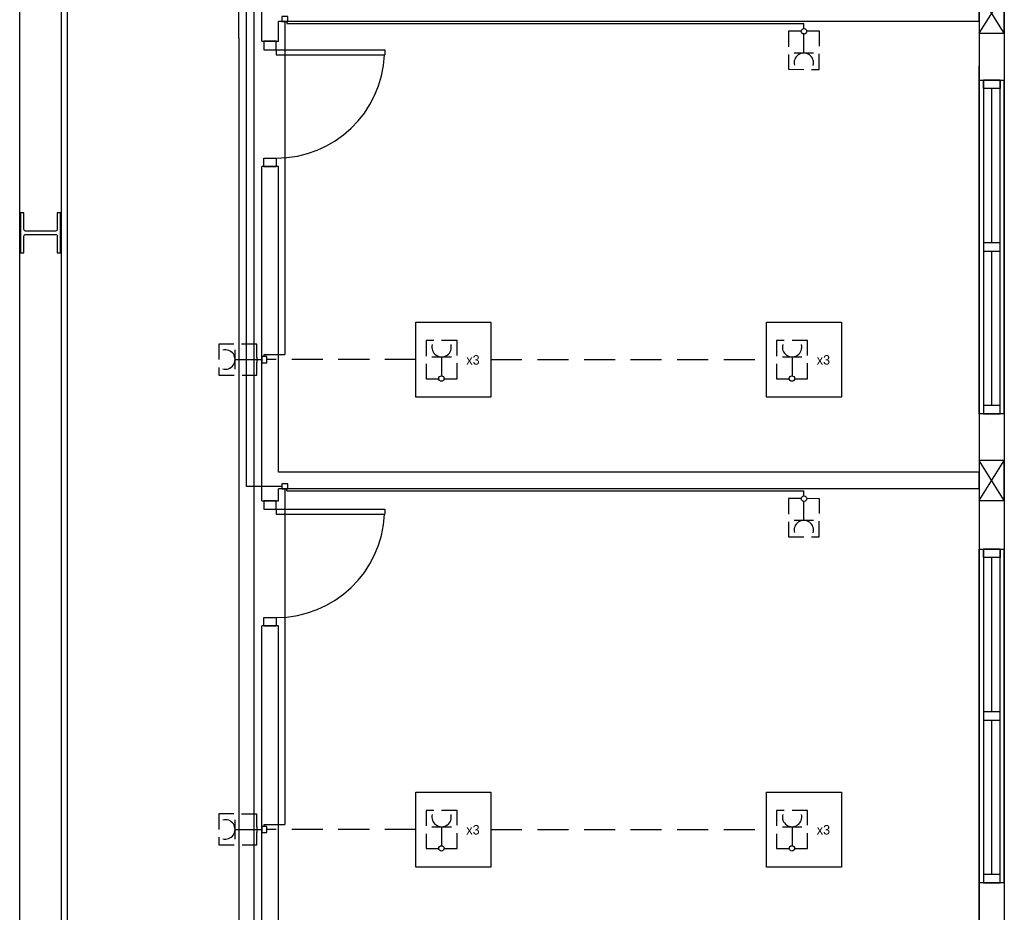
# Model space of a CAD drawing. Header units: millimetres. Extents: x -559 to 10735, y -2326 to 222.
# Tile 467 of 656: x 3752 to 3784, y -1930 to -1901. Entities that reach past the tile are written whole.
import ezdxf

# ---------------------------------------------------------------- set-up
doc = ezdxf.new("R2010")
doc.units = ezdxf.units.MM
doc.header["$LTSCALE"] = 4
doc.linetypes.add('HIDDEN', pattern=[0.375, 0.25, -0.125])
doc.linetypes.add('HIDDEN2', pattern=[0.1875, 0.125, -0.0625])
for name, color, linetype in [('Alimentaçao dos Q.E. e Cargas', 2, 'Continuous'), ('Circuito de Tomadas', 3, 'Continuous'), ('Planta Baixa', 251, 'Continuous')]:
    doc.layers.add(name, color=color, linetype=linetype)

# ---------------------------------------------------------------- blocks, each defined once
blk = doc.blocks.new('AUW01D3S-flat-6-flat-1')
at = {"color": 9}
for p, q in [((-0.075, 0), (-0.075, 2)), ((0.075, 0), (0.075, 2))]:
    blk.add_line(p, q, dxfattribs=at)
blk = doc.blocks.new('AUD18D1S-flat-16-flat-1')
at = {"color": 9}
for p, q in [((-0.075, 2), (0.075, 2)), ((0.075, 0), (-0.075, 0))]:
    blk.add_line(p, q, dxfattribs=at)
blk = doc.blocks.new('AUD19D1S-flat-16-flat-1')
at = {"color": 9}
for p, q in [((0, 2), (0, 2)), ((0, 0), (0, 0))]:
    blk.add_line(p, q, dxfattribs=at)
blk = doc.blocks.new('AUD37D1S-flat-44-flat-1')
at = {"color": 9}
for p, q in [((-0.05, 0.05), (-0.05, 0)), ((0.05, 0.05), (-0.05, 0.05)), ((-0.05, 0), (0.05, 0)), ((0.05, 0), (0.05, 0.05))]:
    blk.add_line(p, q, dxfattribs=at)
at = {"color": 9, "oblique": 36.8699, "width": 1.25, "flags": 3}
for p in [(-0.05, 0.05), (0, 0.05), (0.05, 0.05)]:
    blk.add_attdef('JAMBPT', p, '', height=0.00632, rotation=153.43495, dxfattribs=at)
at = {"color": 9, "width": 0.5, "flags": 3}
for p in [(-0.05, 0.05), (0, 0.05)]:
    blk.add_attdef('JAMBPT', p, '', height=0.01, rotation=90, dxfattribs=at)
blk = doc.blocks.new('AUD37D1S-flat-43-flat-1')
at = {"color": 9}
for p, q in [((-0.05, 0), (0.05, 0)), ((-0.05, -0.05), (-0.05, 0)), ((0.05, 0), (0.05, -0.05)), ((0.05, -0.05), (-0.05, -0.05))]:
    blk.add_line(p, q, dxfattribs=at)
at = {"color": 9, "text_generation_flag": 4, "flags": 3}
for p, height, rotation, width in [((-0.05, -0.05), 0.00632, 206.56505, 1.25), ((-0.05, -0.05), 0.01, 270, 0.5), ((0, -0.05), 0.00632, 206.56505, 1.25), ((0, -0.05), 0.01, 270, 0.5), ((0.05, -0.05), 0.00632, 206.56505, 1.25)]:
    blk.add_attdef('JAMBPT', p, '', height=height, rotation=rotation, dxfattribs=dict(at, width=width))
blk = doc.blocks.new('AUD40D1S-flat-12-flat-1')
at = {"color": 9}
for p, q in [((-0.05, 1), (-0.05, -1)), ((0.05, 1), (-0.05, 1)), ((0.05, -1), (0.05, 1)), ((-0.05, -1), (0.05, -1))]:
    blk.add_line(p, q, dxfattribs=at)
blk = doc.blocks.new('AUD40D1S-flat-11-flat-1')
at = {"color": 9}
for p, q in [((-0.05, 1), (-0.05, -1)), ((0.05, 1), (-0.05, 1)), ((0.05, -1), (0.05, 1)), ((-0.05, -1), (0.05, -1))]:
    blk.add_line(p, q, dxfattribs=at)
blk = doc.blocks.new('AUD37D1S-flat-42-flat-1')
at = {"color": 9}
for p, q in [((-0.05, 0.05), (-0.05, 0)), ((0.05, 0.05), (-0.05, 0.05)), ((-0.05, 0), (0.05, 0)), ((0.05, 0), (0.05, 0.05))]:
    blk.add_line(p, q, dxfattribs=at)
at = {"color": 9, "oblique": 36.8699, "width": 1.25, "flags": 3}
for p in [(-0.05, 0.05), (0, 0.05), (0.05, 0.05)]:
    blk.add_attdef('JAMBPT', p, '', height=0.00632, rotation=153.43495, dxfattribs=at)
at = {"color": 9, "width": 0.5, "flags": 3}
for p in [(-0.05, 0.05), (0, 0.05)]:
    blk.add_attdef('JAMBPT', p, '', height=0.01, rotation=90, dxfattribs=at)
blk = doc.blocks.new('AUW01D1S-flat-16-flat-1')
at = {"color": 9}
blk.add_line((0, -0.4625), (0, 0.4625), dxfattribs=at)
blk = doc.blocks.new('AUW01D1S-flat-15-flat-1')
at = {"color": 9}
blk.add_line((0, -0.4625), (0, 0.4625), dxfattribs=at)
blk = doc.blocks.new('AUD18D1S-flat-4-flat-1')
at = {"color": 9}
for p, q in [((-0.05, 0), (0.05, 0)), ((0.05, -0.75), (-0.05, -0.75))]:
    blk.add_line(p, q, dxfattribs=at)
blk = doc.blocks.new('AUD19D1S-flat-4-flat-1')
at = {"color": 9}
for p, q in [((0, 0), (0, 0)), ((0, -0.75), (0, -0.75))]:
    blk.add_line(p, q, dxfattribs=at)
blk = doc.blocks.new('AUD37D1S-flat-10-flat-1')
at = {"color": 9}
for p, q in [((0.0375, 0), (-0.0375, 0)), ((-0.0375, 0), (-0.0375, -0.05)), ((0.0375, -0.05), (0.0375, 0)), ((-0.0375, -0.05), (0.0375, -0.05))]:
    blk.add_line(p, q, dxfattribs=at)
at = {"color": 9, "oblique": 22.61986, "width": 1.083333, "flags": 3}
for p in [(-0.0375, -0.05), (0, -0.05), (0.0375, -0.05)]:
    blk.add_attdef('JAMBPT', p, '', height=0.00588, rotation=326.30993, dxfattribs=at)
at = {"color": 9, "width": 0.666667, "flags": 3}
for p in [(0, -0.05), (0.0375, -0.05)]:
    blk.add_attdef('JAMBPT', p, '', height=0.0075, rotation=270, dxfattribs=at)
blk = doc.blocks.new('AUD37D1S-flat-9-flat-1')
at = {"color": 9}
for p, q in [((-0.0375, 0.05), (0.0375, 0.05)), ((-0.0375, 0), (-0.0375, 0.05)), ((0.0375, 0), (-0.0375, 0)), ((0.0375, 0.05), (0.0375, 0))]:
    blk.add_line(p, q, dxfattribs=at)
at = {"color": 9, "text_generation_flag": 4, "flags": 3}
for p, height, rotation, width in [((-0.0375, 0.05), 0.00588, 33.69007, 1.083333), ((0, 0.05), 0.0075, 90, 0.666667), ((0, 0.05), 0.00588, 33.69007, 1.083333), ((0.0375, 0.05), 0.0075, 90, 0.666667), ((0.0375, 0.05), 0.00588, 33.69007, 1.083333)]:
    blk.add_attdef('JAMBPT', p, '', height=height, rotation=rotation, dxfattribs=dict(at, width=width))
blk = doc.blocks.new('AUD41D1S-flat-4-flat-1')
at = {"color": 9}
for p, q in [((0.0375, 0.375), (-0.0375, 0.375)), ((-0.0375, -0.375), (0.0375, -0.375))]:
    blk.add_line(p, q, dxfattribs=at)
blk = doc.blocks.new('AUD29D1S-flat-8-flat-1')
at = {"color": 9}
for p, q in [((0, 0.325), (0, 0.2934)), ((0, 0.325), (0.65, 0.325)), ((0.65, 0.325), (0.65, 0.2934)), ((0, 0.2934), (0.65, 0.2934))]:
    blk.add_line(p, q, dxfattribs=at)
blk.add_ellipse((0, 0.325), major_axis=(-0.4596, 0.4596), ratio=1, start_param=2.356194, end_param=3.878361, dxfattribs=at)
blk = doc.blocks.new('AUD18D1S-flat-3-flat-1')
at = {"color": 9}
for p, q in [((-0.05, 0), (0.05, 0)), ((0.05, -0.75), (-0.05, -0.75))]:
    blk.add_line(p, q, dxfattribs=at)
blk = doc.blocks.new('AUD19D1S-flat-3-flat-1')
at = {"color": 9}
for p, q in [((0, 0), (0, 0)), ((0, -0.75), (0, -0.75))]:
    blk.add_line(p, q, dxfattribs=at)
blk = doc.blocks.new('AUD37D1S-flat-8-flat-1')
at = {"color": 9}
for p, q in [((0.0375, 0), (-0.0375, 0)), ((-0.0375, 0), (-0.0375, -0.05)), ((0.0375, -0.05), (0.0375, 0)), ((-0.0375, -0.05), (0.0375, -0.05))]:
    blk.add_line(p, q, dxfattribs=at)
at = {"color": 9, "oblique": 22.61986, "width": 1.083333, "flags": 3}
for p in [(-0.0375, -0.05), (0, -0.05), (0.0375, -0.05)]:
    blk.add_attdef('JAMBPT', p, '', height=0.00588, rotation=326.30993, dxfattribs=at)
at = {"color": 9, "width": 0.666667, "flags": 3}
for p in [(0, -0.05), (0.0375, -0.05)]:
    blk.add_attdef('JAMBPT', p, '', height=0.0075, rotation=270, dxfattribs=at)
blk = doc.blocks.new('AUD37D1S-flat-7-flat-1')
at = {"color": 9}
for p, q in [((-0.0375, 0.05), (0.0375, 0.05)), ((-0.0375, 0), (-0.0375, 0.05)), ((0.0375, 0), (-0.0375, 0)), ((0.0375, 0.05), (0.0375, 0))]:
    blk.add_line(p, q, dxfattribs=at)
at = {"color": 9, "text_generation_flag": 4, "flags": 3}
for p, height, rotation, width in [((-0.0375, 0.05), 0.00588, 33.69007, 1.083333), ((0, 0.05), 0.0075, 90, 0.666667), ((0, 0.05), 0.00588, 33.69007, 1.083333), ((0.0375, 0.05), 0.0075, 90, 0.666667), ((0.0375, 0.05), 0.00588, 33.69007, 1.083333)]:
    blk.add_attdef('JAMBPT', p, '', height=height, rotation=rotation, dxfattribs=dict(at, width=width))
blk = doc.blocks.new('AUD41D1S-flat-3-flat-1')
at = {"color": 9}
for p, q in [((0.0375, 0.375), (-0.0375, 0.375)), ((-0.0375, -0.375), (0.0375, -0.375))]:
    blk.add_line(p, q, dxfattribs=at)
blk = doc.blocks.new('AUD29D1S-flat-7-flat-1')
at = {"color": 9}
for p, q in [((0, 0.325), (0, 0.2934)), ((0, 0.325), (0.65, 0.325)), ((0.65, 0.325), (0.65, 0.2934)), ((0, 0.2934), (0.65, 0.2934))]:
    blk.add_line(p, q, dxfattribs=at)
blk.add_ellipse((0, 0.325), major_axis=(0.4596, 0.4596), ratio=1, start_param=3.926991, end_param=5.449157, dxfattribs=at)

msp = doc.modelspace()

# ---------------------------------------------------------------- linework, layer by layer
at = {"layer": 'Alimentaçao dos Q.E. e Cargas', "color": 9, "true_color": 0xc7c8ca}
msp.add_line((3753.699, -1947.566), (3753.699, -1901.056), dxfattribs=at)
at = {"layer": 'Circuito de Tomadas', "color": 94}
for p, q in [((3759.221, -1902.08), (3759.221, -1900.19)), ((3759.466, -1916.527), (3759.466, -1900.32)), ((3759.711, -1946.903), (3759.711, -1900.579)), ((3760.702, -1901.557), (3760.702, -1902.247)), ((3760.763, -1901.557), (3760.763, -1901.619)), ((3760.763, -1901.619), (3777.427, -1901.619)), ((3777.427, -1901.781), (3777.427, -1901.619)), ((3759.221, -1902.08), (3759.221, -1931.688)), ((3760.702, -1902.247), (3760.702, -1912.282)), ((3760.039, -1912.344), (3760.039, -1912.282)), ((3760.039, -1912.282), (3760.702, -1912.282)), ((3760.602, -1916.527), (3759.466, -1916.527)), ((3760.702, -1916.61), (3760.702, -1917.381)), ((3760.763, -1916.665), (3760.763, -1916.61)), ((3760.763, -1916.665), (3777.427, -1916.665)), ((3777.427, -1916.827), (3777.427, -1916.665)), ((3760.702, -1917.381), (3760.702, -1927.416)), ((3759.802, -1927.578), (3759.956, -1927.578)), ((3760.039, -1927.478), (3760.039, -1927.416)), ((3760.039, -1927.416), (3760.702, -1927.416))]:
    msp.add_line(p, q, dxfattribs=at)
at = {"layer": 'Circuito de Tomadas'}
for p, q in [((3777.514, -1901.868), (3777.517, -1901.868)), ((3777.423, -1902.57), (3777.424, -1901.959)), ((3777.424, -1901.959), (3777.425, -1901.955)), ((3777.735, -1902.571), (3777.11, -1902.569)), ((3759.099, -1912.755), (3759.101, -1912.129)), ((3759.802, -1912.362), (3759.802, -1912.536)), ((3765.44, -1912.355), (3766.066, -1912.355)), ((3765.753, -1912.355), (3765.753, -1912.966)), ((3776.73, -1912.354), (3777.356, -1912.354)), ((3777.043, -1912.354), (3777.043, -1912.965)), ((3759.1, -1912.442), (3759.711, -1912.444)), ((3759.711, -1912.444), (3759.956, -1912.444)), ((3777.423, -1917.624), (3777.424, -1917.013)), ((3777.424, -1917.013), (3777.425, -1917.008)), ((3777.735, -1917.625), (3777.11, -1917.623)), ((3759.099, -1927.889), (3759.101, -1927.263)), ((3759.1, -1927.576), (3759.711, -1927.578)), ((3759.711, -1927.578), (3759.802, -1927.578)), ((3759.802, -1927.496), (3759.802, -1927.67)), ((3765.44, -1927.488), (3766.066, -1927.488)), ((3765.753, -1927.488), (3765.753, -1928.099)), ((3776.73, -1927.488), (3777.356, -1927.488)), ((3777.043, -1927.488), (3777.043, -1928.099))]:
    msp.add_line(p, q, dxfattribs=at)
at = {"layer": 'Circuito de Tomadas', "color": 94, "linetype": 'HIDDEN'}
for p, q in [((3764.925, -1912.444), (3760.121, -1912.444)), ((3767.341, -1912.444), (3776.215, -1912.444)), ((3764.925, -1927.578), (3760.121, -1927.578)), ((3767.341, -1927.578), (3776.215, -1927.578))]:
    msp.add_line(p, q, dxfattribs=at)
at = {"layer": 'Circuito de Tomadas', "color": 116, "true_color": 0x136734}
msp.add_line((3759.956, -1927.677), (3760.121, -1927.677), dxfattribs=at)
for points in [[(3760.602, -1901.557), (3760.801, -1901.557), (3760.801, -1901.391), (3760.602, -1901.391)], [(3760.121, -1912.543), (3760.121, -1912.344), (3759.956, -1912.344), (3759.956, -1912.543)], [(3760.602, -1916.61), (3760.801, -1916.61), (3760.801, -1916.445), (3760.602, -1916.445)]]:
    msp.add_lwpolyline(points, close=True, dxfattribs=at)
at = {"layer": 'Circuito de Tomadas', "linetype": 'HIDDEN2'}
for points in [[(3777.343, -1901.868), (3776.927, -1901.866), (3776.923, -1903.093), (3777.919, -1903.096), (3777.923, -1901.869), (3777.517, -1901.868)], [(3759.802, -1912.362), (3759.804, -1911.946), (3758.577, -1911.942), (3758.574, -1912.939), (3759.801, -1912.942), (3759.802, -1912.536)], [(3765.835, -1913.057), (3766.251, -1913.057), (3766.251, -1911.831), (3765.255, -1911.831), (3765.255, -1913.057), (3765.661, -1913.057)], [(3777.125, -1913.057), (3777.541, -1913.057), (3777.541, -1911.83), (3776.545, -1911.83), (3776.545, -1913.057), (3776.951, -1913.057)], [(3777.343, -1916.921), (3776.927, -1916.92), (3776.923, -1918.146), (3777.919, -1918.149), (3777.923, -1916.923), (3777.517, -1916.921)], [(3765.835, -1928.191), (3766.251, -1928.191), (3766.251, -1926.964), (3765.255, -1926.964), (3765.255, -1928.191), (3765.661, -1928.191)], [(3777.125, -1928.191), (3777.541, -1928.191), (3777.541, -1926.964), (3776.545, -1926.964), (3776.545, -1928.191), (3776.951, -1928.191)], [(3759.802, -1927.496), (3759.804, -1927.08), (3758.577, -1927.076), (3758.574, -1928.072), (3759.801, -1928.076), (3759.802, -1927.67)]]:
    msp.add_lwpolyline(points, dxfattribs=at)
at = {"layer": 'Circuito de Tomadas'}
for points in [[(3767.341, -1913.652), (3764.925, -1913.652), (3764.925, -1911.236), (3767.341, -1911.236)], [(3778.631, -1913.651), (3776.215, -1913.651), (3776.215, -1911.236), (3778.631, -1911.236)], [(3767.341, -1928.785), (3764.925, -1928.785), (3764.925, -1926.37), (3767.341, -1926.37)], [(3778.631, -1928.785), (3776.215, -1928.785), (3776.215, -1926.37), (3778.631, -1926.37)]]:
    msp.add_lwpolyline(points, close=True, dxfattribs=at)
at = {"layer": 'Circuito de Tomadas', "color": 116, "true_color": 0x136734}
msp.add_lwpolyline([(3760.121, -1927.677), (3760.121, -1927.478), (3759.956, -1927.478), (3759.956, -1927.677)], dxfattribs=at)
for centre in [(3777.427, -1901.868), (3777.427, -1916.921)]:
    msp.add_circle(centre, 0.0871, dxfattribs=at)
at = {"layer": 'Circuito de Tomadas'}
for centre in [(3765.748, -1913.053), (3777.038, -1913.052), (3765.748, -1928.186), (3777.038, -1928.186)]:
    msp.add_circle(centre, 0.0871, dxfattribs=at)
for centre, start, end in [((3777.422, -1902.884), 344.9188, 194.7527), ((3765.753, -1912.041), 165.083, 14.917), ((3777.043, -1912.041), 165.083, 14.917), ((3758.786, -1912.441), 254.9188, 104.7527), ((3777.422, -1917.937), 344.9188, 194.7527), ((3758.786, -1927.575), 254.9188, 104.7527), ((3765.753, -1927.175), 165.083, 14.917), ((3777.043, -1927.175), 165.083, 14.917)]:
    msp.add_arc(centre, 0.313, start, end, dxfattribs=at)
at = {"layer": 'Planta Baixa'}
for p, q in [((3783.88, -1897.793), (3783.88, -1902.981)), ((3752.16, -1962.792), (3752.16, -1898.68)), ((3753.504, -1951.233), (3753.504, -1898.68)), ((3783.88, -1901.933), (3783.074, -1900.643)), ((3783.074, -1901.933), (3783.88, -1900.643)), ((3759.956, -1902.192), (3759.956, -1901.019)), ((3783.074, -1901.557), (3783.074, -1901.019)), ((3783.074, -1901.557), (3760.493, -1901.557)), ((3760.493, -1902.192), (3760.493, -1901.557)), ((3783.074, -1901.557), (3783.074, -1902.981)), ((3783.074, -1901.557), (3783.074, -1916.072)), ((3783.074, -1913.734), (3783.074, -1902.981)), ((3783.88, -1902.981), (3783.88, -1913.734)), ((3759.956, -1916.987), (3759.956, -1906.224)), ((3760.493, -1916.072), (3760.493, -1906.224)), ((3783.074, -1913.734), (3783.074, -1924.486)), ((3783.88, -1913.734), (3783.88, -1924.486)), ((3783.88, -1916.986), (3783.074, -1915.696)), ((3783.074, -1916.986), (3783.88, -1915.696)), ((3783.074, -1916.072), (3760.493, -1916.072)), ((3783.074, -1916.61), (3783.074, -1916.072)), ((3783.074, -1916.61), (3760.493, -1916.61)), ((3760.493, -1916.987), (3760.493, -1916.61)), ((3783.074, -1916.61), (3783.074, -1931.233)), ((3759.956, -1932.184), (3759.956, -1921.019)), ((3760.493, -1931.233), (3760.493, -1921.019)), ((3783.074, -1931.233), (3783.074, -1924.486)), ((3783.88, -1924.486), (3783.88, -1935.239))]:
    msp.add_line(p, q, dxfattribs=at)
for points in [[(3783.074, -1901.933), (3783.88, -1901.933), (3783.88, -1900.643), (3783.074, -1900.643)], [(3783.074, -1916.986), (3783.88, -1916.986), (3783.88, -1915.696), (3783.074, -1915.696)]]:
    msp.add_lwpolyline(points, close=True, dxfattribs=at)
msp.add_lwpolyline([(3752.187, -1909.003), (3752.295, -1909.003), (3752.295, -1908.465, -0.414214), (3752.349, -1908.411), (3753.316, -1908.411, -0.414214), (3753.37, -1908.465), (3753.37, -1909.003), (3753.478, -1909.003), (3753.478, -1907.712), (3753.37, -1907.712), (3753.37, -1908.25, -0.414214), (3753.316, -1908.304), (3752.349, -1908.304, -0.414214), (3752.295, -1908.25), (3752.295, -1907.712), (3752.187, -1907.712)], format="xyb", close=True, dxfattribs=at)

# ---------------------------------------------------------------- block references
at = {"layer": 'Planta Baixa', "xscale": 5.376215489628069, "yscale": 5.376215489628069, "zscale": 5.376215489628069}
for name, p in [('AUD18D1S-flat-4-flat-1', (3760.225, -1902.192)), ('AUD37D1S-flat-10-flat-1', (3760.225, -1902.192)), ('AUD41D1S-flat-4-flat-1', (3760.225, -1904.208)), ('AUD19D1S-flat-4-flat-1', (3760.225, -1902.192)), ('AUD29D1S-flat-8-flat-1', (3760.426, -1904.208)), ('AUW01D3S-flat-6-flat-1', (3783.477, -1914.191)), ('AUD18D1S-flat-16-flat-1', (3783.477, -1914.191)), ('AUD37D1S-flat-43-flat-1', (3783.477, -1903.438)), ('AUD40D1S-flat-12-flat-1', (3783.477, -1908.815)), ('AUD40D1S-flat-11-flat-1', (3783.477, -1908.815)), ('AUD19D1S-flat-16-flat-1', (3783.477, -1914.46)), ('AUW01D1S-flat-15-flat-1', (3783.477, -1906.194)), ('AUD37D1S-flat-9-flat-1', (3760.225, -1906.224)), ('AUD37D1S-flat-42-flat-1', (3783.477, -1908.949)), ('AUW01D1S-flat-16-flat-1', (3783.477, -1911.435)), ('AUD37D1S-flat-44-flat-1', (3783.477, -1914.191)), ('AUD18D1S-flat-3-flat-1', (3760.225, -1916.987)), ('AUD37D1S-flat-8-flat-1', (3760.225, -1916.987)), ('AUD41D1S-flat-3-flat-1', (3760.225, -1919.003)), ('AUD19D1S-flat-3-flat-1', (3760.225, -1916.987)), ('AUD29D1S-flat-7-flat-1', (3760.426, -1919.003)), ('AUW01D3S-flat-6-flat-1', (3783.477, -1929.298)), ('AUD18D1S-flat-16-flat-1', (3783.477, -1929.298)), ('AUD37D1S-flat-43-flat-1', (3783.477, -1918.545)), ('AUD40D1S-flat-12-flat-1', (3783.477, -1923.922)), ('AUD40D1S-flat-11-flat-1', (3783.477, -1923.922)), ('AUW01D1S-flat-15-flat-1', (3783.477, -1921.301)), ('AUD37D1S-flat-7-flat-1', (3760.225, -1921.019)), ('AUD37D1S-flat-42-flat-1', (3783.477, -1924.056)), ('AUW01D1S-flat-16-flat-1', (3783.477, -1926.543)), ('AUD37D1S-flat-44-flat-1', (3783.477, -1929.298))]:
    msp.add_blockref(name, p, dxfattribs=at)

# ---------------------------------------------------------------- texts
at = {"layer": 'Circuito de Tomadas', "char_height": 0.3044, "attachment_point": 1}
for insert in [(3766.548, -1912.301), (3777.838, -1912.3), (3766.548, -1927.434), (3777.838, -1927.434)]:
    msp.add_mtext_dynamic_manual_height_columns('x3', width=0.80331, gutter_width=1.522, heights=[0], dxfattribs=dict(at, insert=insert))

doc.saveas('drawing.dxf')
